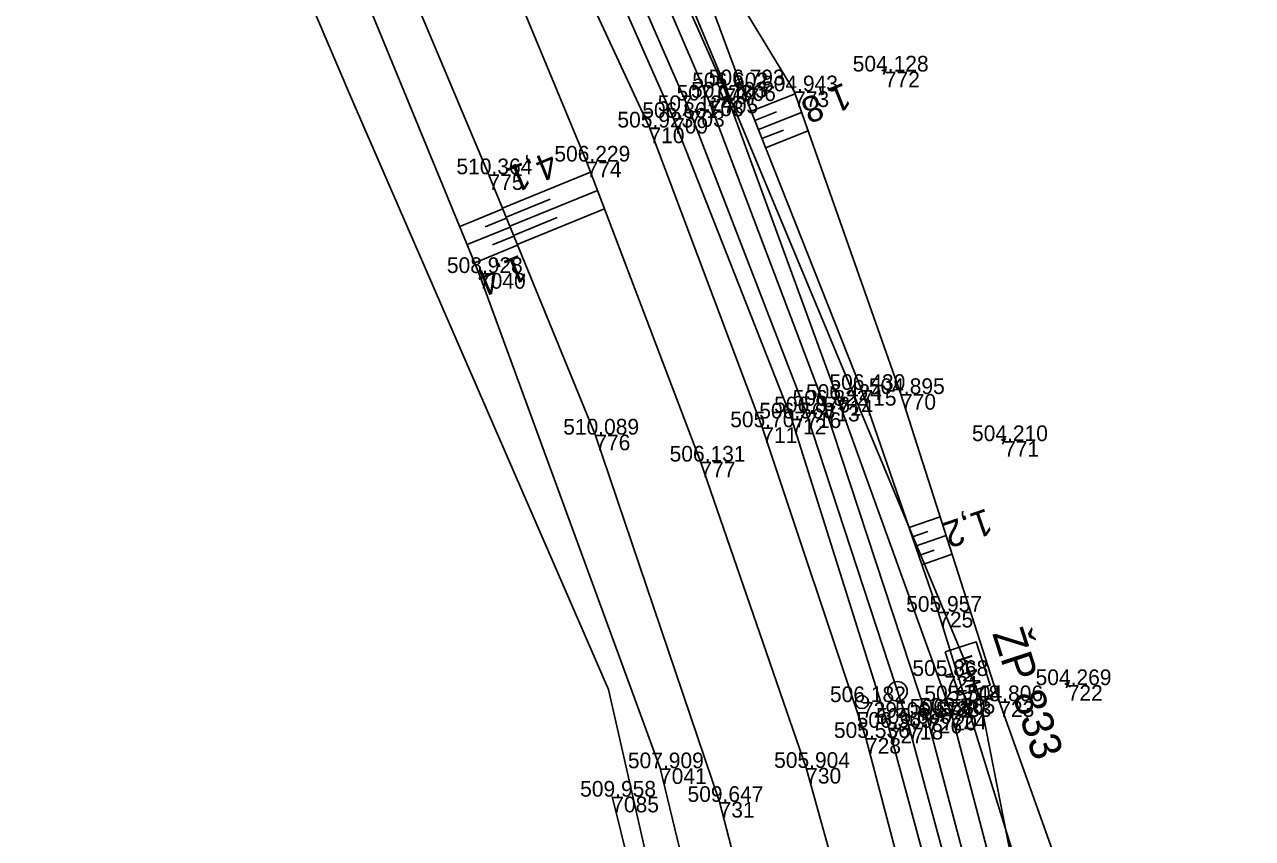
# Model space of a CAD drawing. Extents: x -1234191 to 23050, y -1290331 to -741191.
# Drawn here: x -865217.8 to -865123.9, y -1106112 to -1106049.8 of the extents above; entities that cross this region are included whole.
import ezdxf

# ---------------------------------------------------------------- set-up
doc = ezdxf.new("R2010")
doc.units = 0
for name, color, linetype in [('Vrstva 1', 7, 'Continuous'), ('Vrstva 4', 7, 'Continuous'), ('Vrstva 48', 7, 'Continuous'), ('Vrstva 49', 7, 'Continuous'), ('Vrstva 53', 7, 'Continuous'), ('Vrstva 60', 7, 'Continuous'), ('Vrstva 61', 7, 'Continuous'), ('Vrstva 63', 7, 'Continuous'), ('Vrstva 7', 7, 'Continuous')]:
    doc.layers.add(name, color=color, linetype=linetype)

msp = doc.modelspace()

# ---------------------------------------------------------------- linework, layer by layer
at = {"layer": 'Vrstva 1'}
msp.add_lwpolyline([(-865174.078, -1106040), (-865166.917, -1106056.414), (-865158.009, -1106079.457), (-865150.222, -1106103.276), (-865143.687, -1106127.439), (-865138.531, -1106151.753), (-865134.703, -1106176.737), (-865132.314, -1106201.517), (-865131.397, -1106219.01), (-865131.296, -1106235.963), (-865131.498, -1106253.761), (-865132.356, -1106271.324), (-865133.644, -1106288.752), (-865135.217, -1106305.905), (-865138.203, -1106334.815), (-865141.694, -1106364.628), (-865143.949, -1106381.706)], dxfattribs=at)
at = {"layer": 'Vrstva 4'}
for points in [[(-865236.512, -1105919.697), (-865214.371, -1105959.253), (-865205.708, -1105975.1), (-865197.042, -1105990.906), (-865188.447, -1106007.016), (-865180.581, -1106022.777), (-865172.438, -1106039.341), (-865165.467, -1106055.606), (-865156.604, -1106078.949), (-865148.774, -1106102.816), (-865142.368, -1106126.985), (-865137.15, -1106151.582), (-865133.366, -1106176.49), (-865130.909, -1106201.274), (-865129.854, -1106218.854), (-865129.682, -1106236.017), (-865129.855, -1106253.803), (-865130.861, -1106271.377), (-865132.166, -1106288.964), (-865133.635, -1106306.372), (-865136.705, -1106335.023), (-865140.22, -1106364.775), (-865141.258, -1106380.091)], [(-865141.696, -1106384.025), (-865141.482, -1106382.101), (-865141.258, -1106380.091), (-865140.926, -1106380.128), (-865137.571, -1106365.542), (-865134.22, -1106335.142), (-865132.239, -1106305.717), (-865130.429, -1106288.933), (-865129.368, -1106271.685), (-865128.102, -1106253.649), (-865128.268, -1106236.908), (-865128.835, -1106220.915), (-865128.917, -1106219.382), (-865128.786, -1106218.696), (-865129.184, -1106210.651), (-865129.217, -1106209.773), (-865129.126, -1106200.861), (-865131.77, -1106175.518), (-865136.087, -1106151.355), (-865140.565, -1106126.707), (-865146.909, -1106102.507), (-865155.58, -1106078.5), (-865164.275, -1106054.671), (-865171.298, -1106038.772)], [(-865145.893, -1106379.606), (-865143.239, -1106364.36), (-865139.628, -1106334.826), (-865136.464, -1106306.142), (-865135.094, -1106288.85), (-865133.928, -1106271.252), (-865133.164, -1106253.586), (-865132.64, -1106235.932), (-865133.104, -1106218.967), (-865133.768, -1106201.343), (-865136.102, -1106176.827), (-865139.914, -1106152.026), (-865145.177, -1106127.736), (-865151.699, -1106103.577), (-865159.145, -1106079.926), (-865168.183, -1106056.935), (-865175.375, -1106040.626)], [(-865177.512, -1106041.453), (-865169.991, -1106057.668), (-865161.369, -1106080.593), (-865153.442, -1106104.357), (-865147.172, -1106128.332), (-865141.755, -1106152.313), (-865137.812, -1106177.568), (-865135.396, -1106201.487), (-865134.525, -1106219.051), (-865134.216, -1106235.967), (-865134.596, -1106253.735), (-865135.575, -1106271.32), (-865136.694, -1106288.771), (-865137.937, -1106305.842), (-865141.065, -1106334.589), (-865145.11, -1106363.903), (-865146.295, -1106379.554), (-865145.893, -1106379.606)]]:
    msp.add_lwpolyline(points, dxfattribs=at)
at = {"layer": 'Vrstva 48'}
for p, q in [((-865162.224, -1106056.425), (-865158.867, -1106055.096)), ((-865161.947, -1106057.122), (-865160.282, -1106056.463)), ((-865161.671, -1106057.82), (-865158.368, -1106056.512)), ((-865161.395, -1106058.517), (-865159.757, -1106057.868)), ((-865161.119, -1106059.214), (-865157.868, -1106057.927)), ((-865181.232, -1106063.836), (-865174.503, -1106061.077)), ((-865180.663, -1106065.224), (-865173.971, -1106062.48)), ((-865180.948, -1106064.53), (-865177.593, -1106063.154)), ((-865181.208, -1106063.897), (-865184.485, -1106065.24)), ((-865180.923, -1106064.591), (-865182.562, -1106065.262)), ((-865180.379, -1106065.918), (-865177.042, -1106064.55)), ((-865180.094, -1106066.612), (-865173.438, -1106063.883)), ((-865180.639, -1106065.284), (-865183.915, -1106066.628)), ((-865180.354, -1106065.978), (-865181.992, -1106066.65)), ((-865180.07, -1106066.672), (-865183.344, -1106068.015)), ((-865150.143, -1106088.273), (-865147.761, -1106087.45)), ((-865149.898, -1106088.982), (-865148.715, -1106088.573)), ((-865149.653, -1106089.691), (-865147.304, -1106088.879)), ((-865149.408, -1106090.4), (-865148.242, -1106089.997)), ((-865149.163, -1106091.109), (-865146.847, -1106090.308))]:
    msp.add_line(p, q, dxfattribs=at)
at = {"layer": 'Vrstva 49'}
for p, q in [((-865152.232, -1106053.286), (-865151.774, -1106053.488)), ((-865151.902, -1106053.158), (-865152.104, -1106053.616)), ((-865143.11, -1106081.539), (-865142.664, -1106081.765)), ((-865142.774, -1106081.429), (-865143, -1106081.875)), ((-865138.24, -1106100.192), (-865137.806, -1106100.44)), ((-865137.899, -1106100.099), (-865138.147, -1106100.533))]:
    msp.add_line(p, q, dxfattribs=at)
for points in [[(-865145.942, -1106363.566), (-865142.639, -1106334.623), (-865139.289, -1106305.462), (-865137.62, -1106288.58), (-865139.326, -1106271.91), (-865139.98, -1106253.67), (-865139.709, -1106236.336), (-865140.161, -1106218.632), (-865140.504, -1106202.161), (-865143.149, -1106177.885), (-865147.628, -1106152.539), (-865151.892, -1106128.679), (-865158.014, -1106106.647), (-865166.095, -1106083.221), (-865174.808, -1106060.275), (-865182.221, -1106042.374), (-865189.981, -1106028.199), (-865197.424, -1106012.999), (-865203.011, -1106003.113), (-865213.201, -1105984.621), (-865220.397, -1105970.939), (-865239.793, -1105937.65)], [(-865248.477, -1105938.269), (-865237.75, -1105960.322), (-865218.997, -1105992.849), (-865195.388, -1106038.714), (-865183.023, -1106068.797), (-865169.187, -1106106.675), (-865159.482, -1106146.734), (-865152.519, -1106195.611), (-865150.401, -1106228.205), (-865149.999, -1106273.859), (-865151.773, -1106298.147), (-865154.534, -1106323.467), (-865155.1, -1106347.333), (-865155.484, -1106356.037)], [(-865155.484, -1106356.037), (-865151.68, -1106354.475), (-865149.301, -1106324.024), (-865147.432, -1106302.262), (-865147.231, -1106283.884), (-865146.7, -1106266.35), (-865146.428, -1106254.757), (-865146.524, -1106236.514), (-865147.193, -1106221.065), (-865147.912, -1106203.335), (-865150.128, -1106177.766), (-865154.114, -1106153.817), (-865158.519, -1106132.862), (-865164.631, -1106109.248), (-865174.131, -1106081.154), (-865182.296, -1106061.243), (-865188.604, -1106046.201), (-865195.382, -1106031.759), (-865203.752, -1106015.412), (-865210.877, -1106001.893), (-865218.69, -1105987.336), (-865233.439, -1105960.203), (-865244.504, -1105938.746)], [(-865127.373, -1106218.557), (-865126.999, -1106201.036), (-865129.615, -1106175.312), (-865133.233, -1106150.782), (-865138.553, -1106126.314), (-865140.864, -1106117.476), (-865147.92, -1106094.705), (-865153.785, -1106077.739), (-865163.009, -1106054.441), (-865168.926, -1106038.436), (-865178.612, -1106020.847), (-865186.958, -1106006.274), (-865196.357, -1105989.486), (-865203.414, -1105973.739), (-865210.89, -1105957.767), (-865215.998, -1105940.862)], [(-865215.998, -1105940.862), (-865209.598, -1105955.153), (-865202.33, -1105969.043), (-865194.328, -1105988.74), (-865185.257, -1106005.628), (-865177.356, -1106020.263), (-865168.926, -1106038.436), (-865158.936, -1106054.901), (-865150.766, -1106078.052), (-865143.254, -1106101.545), (-865134.359, -1106126.445), (-865131.259, -1106149.565), (-865127.173, -1106172.699), (-865123.902, -1106198.296), (-865127.373, -1106218.557)], [(-865172.838, -1106108.847), (-865164.752, -1106141.565), (-865157.427, -1106184.617), (-865155.731, -1106196.419), (-865153.255, -1106230.421), (-865153.124, -1106269.971), (-865155.126, -1106299.71), (-865157.116, -1106321.563), (-865157.695, -1106345.273), (-865155.484, -1106356.037)]]:
    msp.add_lwpolyline(points, dxfattribs=at)
at = {"layer": 'Vrstva 53'}
for points in [[(-865227.657, -1105917.883), (-865232.359, -1105922.352), (-865183.089, -1106010.413), (-865167.993, -1106045.384), (-865144.776, -1106101.17), (-865131.987, -1106166.385), (-865125.846, -1106219.007), (-865125.39, -1106238.65), (-865125.959, -1106278.896), (-865132.866, -1106334.647), (-865136.846, -1106381.378), (-865151.633, -1106445.098), (-865163.441, -1106490.832), (-865178.818, -1106535.037), (-865200.93, -1106584.091), (-865238.815, -1106657.436), (-865256.949, -1106698.525)], [(-865292.282, -1106759.439), (-865281.001, -1106690.918), (-865292.094, -1106688.295), (-865256.125, -1106617.237), (-865192.39, -1106497.22), (-865182.07, -1106466.18), (-865172.595, -1106441.084), (-865160.974, -1106443.618), (-865159.329, -1106435.017), (-865146.435, -1106359.55), (-865157.508, -1106356.946), (-865157.004, -1106331.907), (-865151.899, -1106265.922), (-865152.14, -1106213.17), (-865160.59, -1106155.82), (-865173.125, -1106100.651), (-865192.842, -1106055.27), (-865212.4, -1106009.433), (-865251.569, -1105941.084), (-865241.975, -1105927.132)]]:
    msp.add_lwpolyline(points, dxfattribs=at)
at = {"layer": 'Vrstva 60'}
for p, q in [((-865152.003, -1106053.387), (-865152.003, -1106053.387)), ((-865164.275, -1106054.671), (-865164.275, -1106054.671)), ((-865163.009, -1106054.441), (-865163.009, -1106054.441)), ((-865158.936, -1106054.901), (-865158.936, -1106054.901)), ((-865165.467, -1106055.606), (-865165.467, -1106055.606)), ((-865164.365, -1106055.387), (-865164.365, -1106055.387)), ((-865168.183, -1106056.935), (-865168.183, -1106056.935)), ((-865166.917, -1106056.414), (-865166.917, -1106056.414)), ((-865169.991, -1106057.668), (-865169.991, -1106057.668)), ((-865174.808, -1106060.275), (-865174.808, -1106060.275)), ((-865182.296, -1106061.243), (-865182.296, -1106061.243)), ((-865183.023, -1106068.797), (-865183.023, -1106068.797)), ((-865153.785, -1106077.739), (-865153.785, -1106077.739)), ((-865155.58, -1106078.5), (-865155.58, -1106078.5)), ((-865150.766, -1106078.052), (-865150.766, -1106078.052)), ((-865158.009, -1106079.457), (-865158.009, -1106079.457)), ((-865156.604, -1106078.949), (-865156.604, -1106078.949)), ((-865161.369, -1106080.593), (-865161.369, -1106080.593)), ((-865159.145, -1106079.926), (-865159.145, -1106079.926)), ((-865174.131, -1106081.154), (-865174.131, -1106081.154)), ((-865142.887, -1106081.652), (-865142.887, -1106081.652)), ((-865166.095, -1106083.221), (-865166.095, -1106083.221)), ((-865147.92, -1106094.705), (-865147.92, -1106094.705)), ((-865147.442, -1106099.617), (-865147.442, -1106099.617)), ((-865138.023, -1106100.316), (-865138.023, -1106100.316)), ((-865153.748, -1106101.616), (-865153.748, -1106101.616)), ((-865146.526, -1106101.546), (-865146.526, -1106101.546)), ((-865143.254, -1106101.545), (-865143.254, -1106101.545)), ((-865148.774, -1106102.816), (-865148.774, -1106102.816)), ((-865147.644, -1106102.578), (-865147.644, -1106102.578)), ((-865146.909, -1106102.507), (-865146.909, -1106102.507)), ((-865151.699, -1106103.577), (-865151.699, -1106103.577)), ((-865150.222, -1106103.276), (-865150.222, -1106103.276)), ((-865153.442, -1106104.357), (-865153.442, -1106104.357)), ((-865169.187, -1106106.675), (-865169.187, -1106106.675)), ((-865158.014, -1106106.647), (-865158.014, -1106106.647)), ((-865172.838, -1106108.847), (-865172.838, -1106108.847)), ((-865164.631, -1106109.248), (-865164.631, -1106109.248))]:
    msp.add_line(p, q, dxfattribs=at)
at = {"layer": 'Vrstva 63'}
msp.add_line((-865146.542, -1106101.498), (-865146.51, -1106101.594), dxfattribs=at)
msp.add_circle((-865146.526, -1106101.546), 0.756, dxfattribs=at)
at = {"layer": 'Vrstva 7'}
for p, q in [((-865163.907, -1106055.187), (-865164.823, -1106055.587)), ((-865164.565, -1106054.929), (-865164.165, -1106055.845)), ((-865147.442, -1106099.617), (-865146.85, -1106099.423)), ((-865153.764, -1106101.568), (-865153.732, -1106101.664)), ((-865147.775, -1106102.095), (-865147.513, -1106103.061)), ((-865147.161, -1106102.447), (-865148.127, -1106102.709))]:
    msp.add_line(p, q, dxfattribs=at)
msp.add_lwpolyline([(-865147.391, -1106097.768), (-865145.031, -1106096.996), (-865143.947, -1106100.311), (-865146.307, -1106101.083)], close=True, dxfattribs=at)
for centre, radius in [((-865151.034, -1106100.791), 0.75), ((-865153.748, -1106101.616), 0.5)]:
    msp.add_circle(centre, radius, dxfattribs=at)

# ---------------------------------------------------------------- texts
at = {"layer": 'Vrstva 48'}
for s, rotation, p in [('1,8', 201.5993, (-865155.109, -1106054.202)), ('4,1', 202.2973, (-865177.543, -1106059.433)), ('1,4', 202.2973, (-865179.876, -1106067.356)), ('1,2', 199.06983, (-865144.22, -1106086.773))]:
    msp.add_text(s, height=2, rotation=rotation, dxfattribs=at).set_placement(p)
at = {"layer": 'Vrstva 60'}
for s, p in [('772', (-865152.003, -1106054.587)), ('706', (-865163.009, -1106055.641)), ('705', (-865164.365, -1106056.587)), ('707', (-865164.275, -1106055.871)), ('773', (-865158.936, -1106056.101)), ('708', (-865165.467, -1106056.806)), ('709', (-865168.183, -1106058.135)), ('703', (-865166.917, -1106057.614)), ('710', (-865169.991, -1106058.868)), ('774', (-865174.808, -1106061.475)), ('775', (-865182.296, -1106062.443)), ('7040', (-865183.023, -1106069.997)), ('715', (-865153.785, -1106078.939)), ('714', (-865155.58, -1106079.7)), ('770', (-865150.766, -1106079.252)), ('716', (-865158.009, -1106080.657)), ('713', (-865156.604, -1106080.149)), ('711', (-865161.369, -1106081.793)), ('712', (-865159.145, -1106081.126)), ('776', (-865174.131, -1106082.354)), ('771', (-865142.887, -1106082.852)), ('777', (-865166.095, -1106084.421)), ('725', (-865147.92, -1106095.905)), ('721', (-865147.442, -1106100.817)), ('722', (-865138.023, -1106101.516)), ('729', (-865153.748, -1106102.816)), ('833', (-865146.526, -1106102.746)), ('723', (-865143.254, -1106102.745)), ('726', (-865148.774, -1106104.016)), ('720', (-865147.644, -1106103.778)), ('724', (-865146.909, -1106103.707)), ('727', (-865151.699, -1106104.777)), ('718', (-865150.222, -1106104.476)), ('728', (-865153.442, -1106105.557)), ('7041', (-865169.187, -1106107.875)), ('730', (-865158.014, -1106107.847)), ('7085', (-865172.838, -1106110.047)), ('731', (-865164.631, -1106110.448))]:
    msp.add_text(s, height=1.2, dxfattribs=at).set_placement(p)
at = {"layer": 'Vrstva 61'}
for s, p in [('504.128', (-865154.457, -1106053.387)), ('506.602', (-865166.723, -1106054.671)), ('506.793', (-865165.461, -1106054.441)), ('507.078', (-865167.921, -1106055.606)), ('507.103', (-865166.817, -1106055.387)), ('504.943', (-865161.388, -1106054.901)), ('507.124', (-865169.368, -1106056.414)), ('506.861', (-865170.54, -1106056.935)), ('505.923', (-865172.443, -1106057.668)), ('506.229', (-865177.262, -1106060.275)), ('510.364', (-865184.747, -1106061.243)), ('508.928', (-865185.477, -1106068.797)), ('506.430', (-865156.236, -1106077.739)), ('504.895', (-865153.222, -1106078.052)), ('506.822', (-865159.052, -1106078.949)), ('506.424', (-865158.031, -1106078.5)), ('506.568', (-865161.599, -1106079.926)), ('506.876', (-865160.461, -1106079.457)), ('505.707', (-865163.821, -1106080.593)), ('510.089', (-865176.585, -1106081.154)), ('504.210', (-865145.338, -1106081.652)), ('506.131', (-865168.452, -1106083.221)), ('505.957', (-865150.372, -1106094.705)), ('505.868', (-865149.896, -1106099.617)), ('504.269', (-865140.477, -1106100.316)), ('506.182', (-865156.196, -1106101.616)), ('505.748', (-865148.98, -1106101.546)), ('504.806', (-865145.706, -1106101.545)), ('506.580', (-865150.095, -1106102.578)), ('505.865', (-865149.365, -1106102.507)), ('506.660', (-865152.673, -1106103.276)), ('506.572', (-865151.222, -1106102.816)), ('505.536', (-865155.894, -1106104.357)), ('506.365', (-865154.155, -1106103.577)), ('507.909', (-865171.641, -1106106.675)), ('505.904', (-865160.465, -1106106.647)), ('509.958', (-865175.292, -1106108.847)), ('509.647', (-865167.083, -1106109.248))]:
    msp.add_text(s, height=1.2, dxfattribs=at).set_placement(p)
at = {"layer": 'Vrstva 63'}
msp.add_text('ŽP 833', height=2.4, rotation=288.1038, dxfattribs=at).set_placement((-865143.805, -1106096.373))
at = {"layer": 'Vrstva 7'}
msp.add_text('KM', height=1.2469, rotation=288.1038, dxfattribs=at).set_placement((-865146.578, -1106098.264))

doc.saveas('drawing.dxf')
